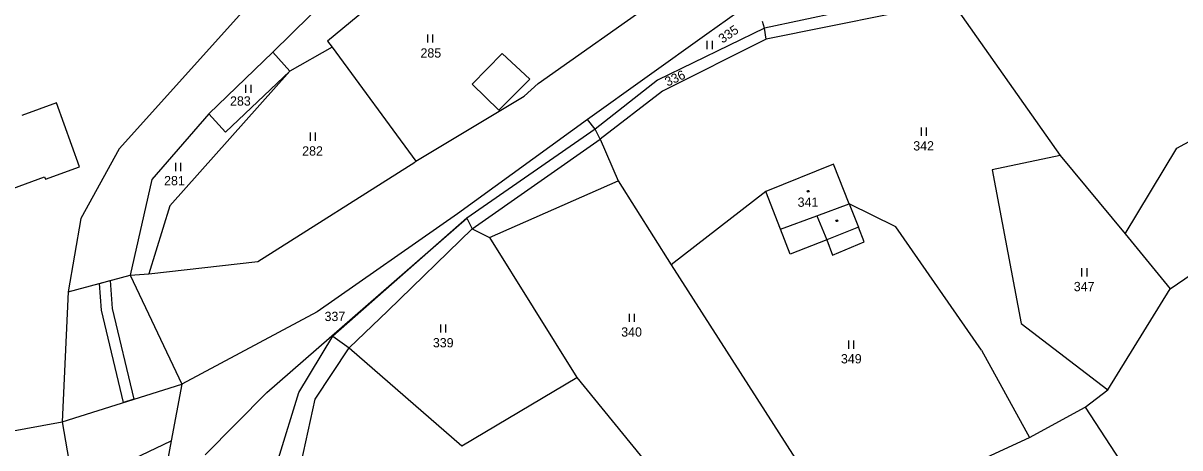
# Model space of a CAD drawing. Extents: x -670359 to -660124, y -978807 to -970072.
# Drawn here: x -669241.5 to -669029.4, y -977159.1 to -977081.3 of the extents above; entities that cross this region are included whole.
import ezdxf

# ---------------------------------------------------------------- set-up
doc = ezdxf.new("R2010")
doc.units = 0
for name, color, linetype in [('Hranice parcel', 7, 'Continuous'), ('Parcelní čísla', 7, 'Continuous'), ('Vnitřní kresba', 7, 'Continuous'), ('Věcná břemena k části', 7, 'Continuous'), ('Značky budov', 7, 'Continuous'), ('Značky kultur', 7, 'Continuous')]:
    doc.layers.add(name, color=color, linetype=linetype)

msp = doc.modelspace()

# ---------------------------------------------------------------- linework, layer by layer
at = {"layer": 'Hranice parcel'}
for points in [[(-669175.21, -977066.43), (-669195.69, -977086.62)], [(-669170.18, -977071.73), (-669185.64, -977084.61)], [(-669070.99, -977074.8), (-669105.55, -977082.22)], [(-669147.03, -977092.35), (-669124.88, -977076.65)], [(-669200.15, -977077.96), (-669223.85, -977104.3)], [(-669108.55, -977077.9), (-669116.1, -977083.32)], [(-669071.17, -977077.39), (-669105.25, -977084.23)], [(-669071.17, -977077.39), (-669051.32, -977105.5)], [(-669105.55, -977082.22), (-669105.92, -977080.95)], [(-669116.1, -977083.32), (-669138.01, -977098.94)], [(-669105.55, -977082.22), (-669125.16, -977091.74)], [(-669105.25, -977084.23), (-669105.55, -977082.22)], [(-669185.64, -977084.61), (-669184.8, -977085.69)], [(-669105.25, -977084.23), (-669124.27, -977093.72)], [(-669029.93, -977104.2), (-668995.44, -977085.57)], [(-669195.69, -977086.62), (-669207.42, -977097.87)], [(-669192.58, -977090.07), (-669195.69, -977086.62)], [(-669184.8, -977085.69), (-669192.58, -977090.07)], [(-669184.8, -977085.69), (-669169.48, -977106.54)], [(-669192.58, -977090.07), (-669214.6, -977114.73)], [(-669192.58, -977090.07), (-669204.39, -977101.23)], [(-669125.16, -977091.74), (-669136.58, -977100.7)], [(-669149.6, -977094.67), (-669147.03, -977092.35)], [(-669124.27, -977093.72), (-669135.69, -977102.51)], [(-669235.38, -977095.86), (-669241.7, -977098.19)], [(-669231.13, -977107.63), (-669235.38, -977095.86)], [(-669169.48, -977106.54), (-669149.6, -977094.67)], [(-669207.42, -977097.87), (-669217.87, -977109.92)], [(-669204.39, -977101.23), (-669207.42, -977097.87)], [(-669138.01, -977098.94), (-669161.84, -977116.23)], [(-669136.58, -977100.7), (-669138.01, -977098.94)], [(-669136.58, -977100.7), (-669160.1, -977117)], [(-669135.69, -977102.51), (-669136.58, -977100.7)], [(-669135.69, -977102.51), (-669132.36, -977110.16)], [(-669223.85, -977104.3), (-669230.86, -977117.08)], [(-669039.43, -977119.85), (-669029.93, -977104.2)], [(-669198.42, -977124.93), (-669169.67, -977106.76)], [(-669169.67, -977106.76), (-669169.48, -977106.54)], [(-669051.32, -977105.5), (-669063.82, -977108.18)], [(-669051.32, -977105.5), (-669039.43, -977119.85)], [(-669237.37, -977109.84), (-669231.13, -977107.63)], [(-669092.88, -977107.14), (-669105.3, -977112.15)], [(-669090, -977114.38), (-669092.88, -977107.14)], [(-669063.82, -977108.18), (-669058.46, -977136.28)], [(-669276.7, -977123.85), (-669237.53, -977109.41)], [(-669237.53, -977109.41), (-669237.37, -977109.84)], [(-669217.87, -977109.92), (-669221.85, -977127.43)], [(-669132.36, -977110.16), (-669122.64, -977125.54)], [(-669105.3, -977112.15), (-669122.64, -977125.54)], [(-669102.6, -977119.04), (-669105.3, -977112.15)], [(-669214.6, -977114.73), (-669218.41, -977127.2)], [(-669081.46, -977118.62), (-669090, -977114.38)], [(-669090, -977114.38), (-669088.28, -977118.68)], [(-669230.86, -977117.08), (-669233.23, -977130.52)], [(-669196.78, -977148.94), (-669160.1, -977117)], [(-669161.84, -977116.23), (-669187.58, -977134.18)], [(-669160.1, -977117), (-669184.66, -977138.65)], [(-669160.1, -977117), (-669159.13, -977118.96)], [(-669159.13, -977118.96), (-669155.93, -977120.57)], [(-669100.81, -977123.61), (-669102.6, -977119.04)], [(-669088.28, -977118.68), (-669094.12, -977120.98)], [(-669065.77, -977141.22), (-669081.46, -977118.62)], [(-669155.93, -977120.57), (-669139.93, -977146.22)], [(-669094.12, -977120.98), (-669100.81, -977123.61)], [(-669039.43, -977119.85), (-669031.15, -977129.95)], [(-669218.41, -977127.2), (-669198.42, -977124.93)], [(-669122.64, -977125.54), (-669092.76, -977172.16)], [(-669233.23, -977130.52), (-669221.85, -977127.43)], [(-669221.85, -977127.43), (-669218.41, -977127.2)], [(-669031.15, -977129.95), (-669025.76, -977126.29)], [(-669042.57, -977148.49), (-669031.15, -977129.95)], [(-669187.58, -977134.18), (-669212.37, -977147.43)], [(-669058.46, -977136.28), (-669042.57, -977148.49)], [(-669190.94, -977148.96), (-669184.66, -977138.65)], [(-669184.66, -977138.65), (-669181.7, -977140.74)], [(-669181.7, -977140.74), (-669161.03, -977158.72)], [(-669065.77, -977141.22), (-669056.93, -977157.17)], [(-669161.03, -977158.72), (-669139.93, -977146.22)], [(-669139.93, -977146.22), (-669116.72, -977174.68)], [(-669234.31, -977154.34), (-669212.37, -977147.43)], [(-669212.37, -977147.43), (-669214.32, -977157.79)], [(-669208.11, -977160.35), (-669196.78, -977148.94)], [(-669194.66, -977161.03), (-669190.94, -977148.96)], [(-669046.76, -977151.63), (-669042.57, -977148.49)], [(-669056.93, -977157.17), (-669046.76, -977151.63)], [(-669046.76, -977151.63), (-669025.88, -977183.58)], [(-669244.61, -977156.24), (-669234.31, -977154.34)], [(-669082.92, -977169.18), (-669056.93, -977157.17)], [(-669214.32, -977157.79), (-669215.81, -977165.77)]]:
    msp.add_lwpolyline(points, dxfattribs=at)
at = {"layer": 'Vnitřní kresba'}
for points in [[(-669159.12, -977092.48), (-669153.66, -977086.81)], [(-669153.66, -977086.81), (-669148.55, -977091.55)], [(-669149.03, -977092.03), (-669154.25, -977097.21)], [(-669148.55, -977091.55), (-669149.03, -977092.03)], [(-669154.25, -977097.21), (-669159.12, -977092.48)], [(-669159.13, -977118.96), (-669135.69, -977102.51)], [(-669155.93, -977120.57), (-669132.36, -977110.16)], [(-669095.95, -977116.58), (-669090, -977114.38)], [(-669102.6, -977119.04), (-669095.95, -977116.58)], [(-669095.95, -977116.58), (-669094.12, -977120.98)], [(-669159.13, -977118.96), (-669174.63, -977133.96)], [(-669087.24, -977121.32), (-669088.28, -977118.68)], [(-669094.12, -977120.98), (-669093.09, -977123.79)], [(-669093.09, -977123.79), (-669087.24, -977121.32)], [(-669221.85, -977127.43), (-669212.37, -977147.43)], [(-669233.23, -977130.52), (-669234.31, -977154.34)], [(-669174.63, -977133.96), (-669181.7, -977140.74)], [(-669187.9, -977150.17), (-669181.7, -977140.74)], [(-669190.5, -977161.92), (-669187.9, -977150.17)], [(-669234.31, -977154.34), (-669232.23, -977166.36)], [(-669232.23, -977166.36), (-669214.32, -977157.79)]]:
    msp.add_lwpolyline(points, dxfattribs=at)
at = {"layer": 'Věcná břemena k části'}
msp.add_lwpolyline([(-669227.45, -977128.95), (-669225.48, -977128.42), (-669225.14, -977133.58), (-669221.17, -977150.2), (-669223.08, -977150.8), (-669227.12, -977133.88), (-669227.45, -977128.95)], dxfattribs=at)
at = {"layer": 'Značky budov'}
msp.add_circle((-669097.55, -977112.09), 0.175, dxfattribs=at)
at = {"layer": 'Značky kultur'}
for p, q in [((-669167.33, -977083.35), (-669167.33, -977084.85)), ((-669166.33, -977084.85), (-669166.33, -977083.35)), ((-669116.1, -977084.52), (-669116.1, -977086.02)), ((-669115.1, -977086.02), (-669115.1, -977084.52)), ((-669200.67, -977092.57), (-669200.67, -977094.07)), ((-669199.67, -977094.07), (-669199.67, -977092.57)), ((-669076.83, -977100.41), (-669076.83, -977101.91)), ((-669075.83, -977101.91), (-669075.83, -977100.41)), ((-669188.87, -977101.34), (-669188.87, -977102.84)), ((-669187.87, -977102.84), (-669187.87, -977101.34)), ((-669213.55, -977106.88), (-669213.55, -977108.38)), ((-669212.55, -977108.38), (-669212.55, -977106.88)), ((-669047.4, -977126.19), (-669047.4, -977127.69)), ((-669046.4, -977127.69), (-669046.4, -977126.19)), ((-669164.95, -977136.48), (-669164.95, -977137.98)), ((-669163.95, -977137.98), (-669163.95, -977136.48)), ((-669130.38, -977134.51), (-669130.38, -977136.01)), ((-669129.38, -977136.01), (-669129.38, -977134.51)), ((-669090.13, -977139.42), (-669090.13, -977140.92)), ((-669089.13, -977140.92), (-669089.13, -977139.42))]:
    msp.add_line(p, q, dxfattribs=at)
for centre in [(-669097.55, -977112.09), (-669092.27, -977117.47)]:
    msp.add_circle(centre, 0.175, dxfattribs=at)

# ---------------------------------------------------------------- texts
at = {"layer": 'Parcelní čísla'}
for s, rotation, p in [('335', 34.2869, (-669113.24, -977085.05)), ('336', 24.8314, (-669123.32, -977092.92))]:
    msp.add_text(s, height=1.7, rotation=rotation, dxfattribs=at).set_placement(p)
for s, p in [('285', (-669168.61, -977087.59)), ('283', (-669203.53, -977096.39)), ('282', (-669190.3, -977105.54)), ('342', (-669078.26, -977104.61)), ('281', (-669215.62, -977110.98)), ('341', (-669099.46, -977114.93)), ('347', (-669048.83, -977130.39)), ('337', (-669186.2, -977135.86)), ('340', (-669131.81, -977138.71)), ('339', (-669166.34, -977140.68)), ('349', (-669091.52, -977143.62))]:
    msp.add_text(s, height=1.7, dxfattribs=at).set_placement(p)

doc.saveas('drawing.dxf')
